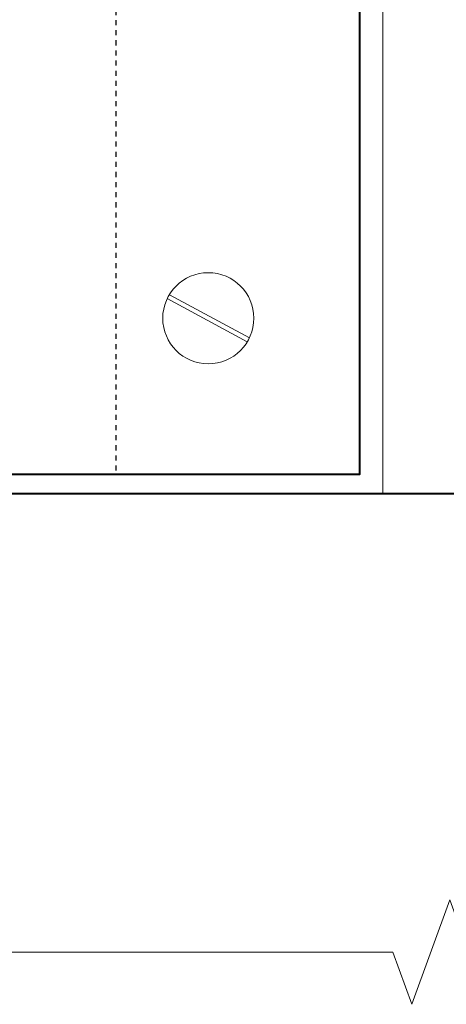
# Model space of a CAD drawing. Header units: metres. Extents: x -138 to 797, y -50 to 519.
# Tile 274 of 311: x 123 to 132, y 423 to 442. Entities that reach past the tile are written whole.
import ezdxf

# ---------------------------------------------------------------- set-up
doc = ezdxf.new("R2010")
doc.units = ezdxf.units.M
doc.header["$MEASUREMENT"] = 0
doc.linetypes.add('Wisdot2', pattern=[0.125, 0.0625, -0.0625])
for name, color, linetype, lineweight in [('B_ANNO_BREAK', 7, 'Continuous', 18), ('B_DETAIL', 7, 'Continuous', 18), ('B_DETAIL_HIDDEN', 7, 'Wisdot2', 25), ('B_DETAIL_OBJ', 7, 'Continuous', 40)]:
    doc.layers.add(name, color=color, linetype=linetype, lineweight=lineweight)

# ---------------------------------------------------------------- blocks, each defined once
blk = doc.blocks.new('screw head - vert face')
at = {"layer": 'B_DETAIL'}
for p, q in [((0.812, -0.388), (-0.77, 0.465)), ((0.771, -0.465), (-0.812, 0.388))]:
    blk.add_line(p, q, dxfattribs=at)
blk.add_circle((0, 0), 0.9, dxfattribs=at)
blk = doc.blocks.new('*U739')
at = {"layer": 'B_ANNO_BREAK', "flags": 128}
blk.add_lwpolyline([(261.1017, 157.2406), (244.8988, 157.2406), (244.5236, 158.2716), (243.7731, 156.2097), (243.3979, 157.2406), (206.1167, 157.2406), (205.7415, 158.2716), (204.991, 156.2097), (204.6158, 157.2406), (180.6729, 157.2406)], dxfattribs=at)
at = {"layer": 'B_DETAIL', "flags": 128}
blk.add_lwpolyline([(230.7844, 180.5334), (243.198, 180.5334), (243.198, 166.3023)], dxfattribs=at)
at = {"layer": 'B_DETAIL_HIDDEN', "ltscale": 0.5}
blk.add_line((237.9236, 179.0523), (237.9236, 166.6783), dxfattribs=at)
at = {"layer": 'B_DETAIL_OBJ'}
blk.add_line((229.4733, 166.2987), (258.768, 166.3023), dxfattribs=at)
at = {"layer": 'B_DETAIL_OBJ', "flags": 128}
blk.add_lwpolyline([(206.7359, 180.0734), (242.7359, 180.0734), (242.7359, 166.6783), (206.7359, 166.6783)], close=True, dxfattribs=at)
at = {"color": 7, "linetype": 'Continuous', "lineweight": 18}
blk.add_blockref('screw head - vert face', (239.7505, 169.7619), dxfattribs=at)

msp = doc.modelspace()

# ---------------------------------------------------------------- block references
msp.add_blockref('*U739', (-112.829, 266.839))

doc.saveas('drawing.dxf')
